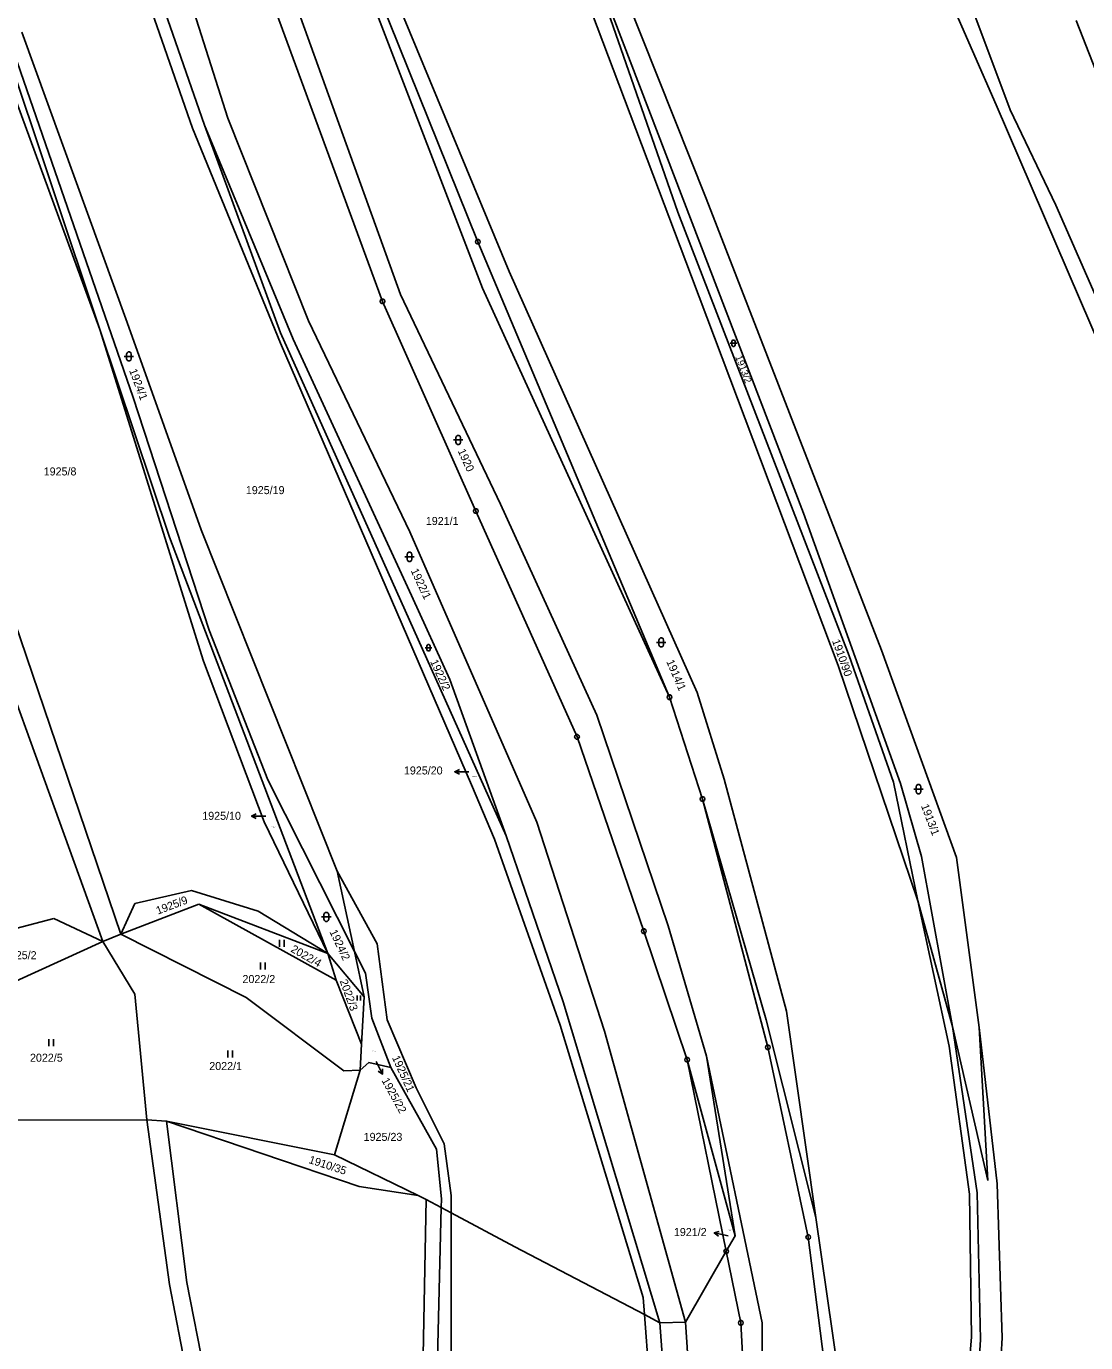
# Model space of a CAD drawing. Extents: x -609861 to -605046, y -1120287 to -1116307.
# Drawn here: x -607596.7 to -607371.7, y -1118197.1 to -1117917.5 of the extents above; entities that cross this region are included whole.
import ezdxf

# ---------------------------------------------------------------- set-up
doc = ezdxf.new("R2010")
doc.units = 0
for name, color, linetype in [('Vrstva 1', 7, 'Continuous'), ('Vrstva 2', 7, 'Continuous'), ('Vrstva 3', 7, 'Continuous'), ('Vrstva 7', 7, 'Continuous'), ('Vrstva 8', 7, 'Continuous')]:
    doc.layers.add(name, color=color, linetype=linetype)

msp = doc.modelspace()

# ---------------------------------------------------------------- linework, layer by layer
at = {"layer": 'Vrstva 1'}
for p, q in [((-607590.81, -1117854.52), (-607561.38, -1117939.13)), ((-607558.85, -1117938.52), (-607581.01, -1117874.33)), ((-607553.85, -1117937.01), (-607567.71, -1117893.63)), ((-607483.31, -1117896.73), (-607455.4, -1117970.63)), ((-607479.51, -1117895.98), (-607431.63, -1118020.94)), ((-607458.33, -1117956.97), (-607479.51, -1117895.98)), ((-607475.7, -1117895.1), (-607452.31, -1117954.11)), ((-607517.22, -1117974.51), (-607541.97, -1117905.81)), ((-607387.69, -1117935.23), (-607398.64, -1117906.03)), ((-607521.01, -1117975.94), (-607545.92, -1117908.14)), ((-607522.67, -1117908.85), (-607500.78, -1117963.29)), ((-607401.45, -1117909.56), (-607390.71, -1117934.2)), ((-607523.28, -1117912.05), (-607499.75, -1117973.16)), ((-607494.13, -1117969.58), (-607518.36, -1117911.08)), ((-607373.67, -1117916.32), (-607360.14, -1117951.08)), ((-607597.64, -1117918.74), (-607575.24, -1117980.43)), ((-607581.02, -1117981.91), (-607601.32, -1117921.32)), ((-607573.98, -1117996.37), (-607599.89, -1117921.4)), ((-607601.62, -1117925.66), (-607581.02, -1117981.91)), ((-607390.71, -1117934.2), (-607367.96, -1117987.04)), ((-607378.03, -1117955.5), (-607387.69, -1117935.23)), ((-607558.85, -1117938.52), (-607539.97, -1117983.95)), ((-607542.65, -1117982.62), (-607558.85, -1117938.52)), ((-607536.74, -1117980.1), (-607553.85, -1117937.01)), ((-607561.38, -1117939.13), (-607542.7, -1117984.83)), ((-607452.31, -1117954.11), (-607415.04, -1118050.03)), ((-607366.66, -1117981.52), (-607378.03, -1117955.5)), ((-607421.9, -1118051.18), (-607458.33, -1117956.97)), ((-607500.78, -1117963.29), (-607460.07, -1118059.99)), ((-607454.22, -1118059), (-607494.13, -1117969.58)), ((-607455.4, -1117970.63), (-607424.28, -1118053.28)), ((-607495.98, -1118018.97), (-607517.22, -1117974.51)), ((-607499.75, -1117973.16), (-607460.07, -1118059.99)), ((-607501.2, -1118020.47), (-607521.01, -1117975.94)), ((-607575.24, -1117980.43), (-607559.49, -1118024.43)), ((-607515.19, -1118024.88), (-607536.74, -1117980.1)), ((-607581.02, -1117981.91), (-607559.01, -1118052.32)), ((-607566.26, -1118026.01), (-607581.02, -1117981.91)), ((-607522.67, -1118027.2), (-607542.65, -1117982.62)), ((-607542.7, -1117984.83), (-607502.13, -1118078.6)), ((-607539.97, -1117983.95), (-607514.85, -1118038.38)), ((-607557.86, -1118045.75), (-607573.98, -1117996.37)), ((-607475.53, -1118063.83), (-607495.98, -1118018.97)), ((-607479.7, -1118068.43), (-607501.2, -1118020.47)), ((-607431.63, -1118020.94), (-607411.02, -1118078.35)), ((-607559.49, -1118024.43), (-607530.62, -1118096.97)), ((-607488.23, -1118086.53), (-607515.19, -1118024.88)), ((-607532.6, -1118114.4), (-607566.26, -1118026.01)), ((-607494.74, -1118089.4), (-607522.67, -1118027.2)), ((-607514.85, -1118038.38), (-607506.7, -1118056.26)), ((-607606.16, -1118040.71), (-607580.43, -1118111.87)), ((-607576.61, -1118110.31), (-607600.35, -1118040.32)), ((-607545.38, -1118077.55), (-607557.86, -1118045.75)), ((-607415.04, -1118050.03), (-607399.14, -1118094)), ((-607559.01, -1118052.32), (-607546.15, -1118086.43)), ((-607424.28, -1118053.28), (-607407.34, -1118103.21)), ((-607412.47, -1118078.05), (-607421.9, -1118051.18)), ((-607506.7, -1118056.26), (-607494.74, -1118089.4)), ((-607460.07, -1118059.99), (-607453.05, -1118081.62)), ((-607448.49, -1118077.38), (-607454.22, -1118059)), ((-607460.35, -1118108.52), (-607475.53, -1118063.83)), ((-607465.5, -1118109.68), (-607479.7, -1118068.43)), ((-607526.95, -1118114.03), (-607545.38, -1118077.55)), ((-607435.24, -1118126.66), (-607448.49, -1118077.38)), ((-607407.34, -1118103.21), (-607412.47, -1118078.05)), ((-607411.02, -1118078.35), (-607406.52, -1118093.84)), ((-607502.13, -1118078.6), (-607497.2, -1118090.12)), ((-607453.05, -1118081.62), (-607439.56, -1118128.5)), ((-607453.05, -1118081.62), (-607439.18, -1118134.34)), ((-607546.15, -1118086.43), (-607532.6, -1118114.4)), ((-607473.84, -1118130.9), (-607488.23, -1118086.53)), ((-607482.63, -1118124.72), (-607494.74, -1118089.4)), ((-607497.2, -1118090.12), (-607483.25, -1118129.65)), ((-607406.52, -1118093.84), (-607399.96, -1118129.95)), ((-607399.14, -1118094), (-607394.27, -1118130.16)), ((-607530.62, -1118096.97), (-607522.16, -1118112.37)), ((-607530.62, -1118096.97), (-607526.95, -1118114.03)), ((-607573.6, -1118103.81), (-607561.58, -1118101.03)), ((-607561.58, -1118101.03), (-607547.42, -1118105.4)), ((-607407.34, -1118103.21), (-607400.67, -1118134.13)), ((-607399.96, -1118129.95), (-607407.34, -1118103.21)), ((-607576.61, -1118110.31), (-607573.6, -1118103.81)), ((-607560, -1118103.98), (-607576.61, -1118110.31)), ((-607560, -1118103.98), (-607530.89, -1118120.1)), ((-607532.6, -1118114.4), (-607560, -1118103.98)), ((-607547.42, -1118105.4), (-607532.6, -1118114.4)), ((-607608.38, -1118111.56), (-607590.78, -1118106.99)), ((-607590.78, -1118106.99), (-607580.43, -1118111.87)), ((-607452.21, -1118136.19), (-607460.35, -1118108.52)), ((-607580.43, -1118111.87), (-607610.67, -1118125.62)), ((-607576.61, -1118110.31), (-607580.43, -1118111.87)), ((-607573.6, -1118123.03), (-607580.43, -1118111.87)), ((-607549.99, -1118123.74), (-607576.61, -1118110.31)), ((-607456.3, -1118136.99), (-607465.5, -1118109.68)), ((-607530.89, -1118120.1), (-607532.6, -1118114.4)), ((-607524.89, -1118123.63), (-607532.6, -1118114.4)), ((-607524.65, -1118118.59), (-607526.95, -1118114.03)), ((-607526.95, -1118114.03), (-607524.89, -1118123.63)), ((-607522.16, -1118112.37), (-607520.05, -1118128.53)), ((-607525.45, -1118133.7), (-607530.89, -1118120.1)), ((-607523.31, -1118128.18), (-607524.65, -1118118.59)), ((-607571.06, -1118149.77), (-607573.6, -1118123.03)), ((-607529.26, -1118139.37), (-607549.99, -1118123.74)), ((-607525.45, -1118133.7), (-607524.89, -1118123.63)), ((-607462.11, -1118192.83), (-607482.63, -1118124.72)), ((-607519.28, -1118138.66), (-607523.31, -1118128.18)), ((-607520.05, -1118128.53), (-607513.9, -1118142.92)), ((-607439.56, -1118128.5), (-607428.99, -1118170.47)), ((-607428.99, -1118170.47), (-607435.24, -1118126.66)), ((-607483.25, -1118129.65), (-607465.65, -1118187.46)), ((-607456.65, -1118192.73), (-607473.84, -1118130.9)), ((-607399.96, -1118129.95), (-607394.73, -1118165.24)), ((-607392.46, -1118162.65), (-607399.96, -1118129.95)), ((-607390.46, -1118163.34), (-607394.27, -1118130.16)), ((-607394.27, -1118130.16), (-607392.46, -1118162.65)), ((-607525.75, -1118139.17), (-607525.45, -1118133.7)), ((-607439.18, -1118134.34), (-607430.59, -1118174.67)), ((-607400.67, -1118134.13), (-607396.37, -1118165.52)), ((-607446.11, -1118174.35), (-607456.3, -1118136.99)), ((-607456.3, -1118136.99), (-607448.01, -1118177.66)), ((-607452.21, -1118136.19), (-607440.36, -1118192.84)), ((-607446.11, -1118174.35), (-607452.21, -1118136.19)), ((-607531.23, -1118157.17), (-607525.75, -1118139.17)), ((-607525.75, -1118139.17), (-607529.26, -1118139.37)), ((-607525.75, -1118139.17), (-607523.89, -1118137.59)), ((-607523.89, -1118137.59), (-607519.28, -1118138.66)), ((-607509.58, -1118155.94), (-607519.28, -1118138.66)), ((-607513.9, -1118142.92), (-607507.95, -1118154.82)), ((-607571.06, -1118149.77), (-607609.46, -1118149.83)), ((-607566.86, -1118150.06), (-607571.06, -1118149.77)), ((-607571.06, -1118149.77), (-607566.26, -1118184.71)), ((-607526, -1118163.88), (-607566.86, -1118150.06)), ((-607562.56, -1118184.3), (-607566.86, -1118150.06)), ((-607566.86, -1118150.06), (-607531.23, -1118157.17)), ((-607508.51, -1118166.49), (-607509.58, -1118155.94)), ((-607507.95, -1118154.82), (-607506.42, -1118165.84)), ((-607531.23, -1118157.17), (-607513.42, -1118165.8)), ((-607513.42, -1118165.8), (-607526, -1118163.88)), ((-607389.44, -1118196.07), (-607390.46, -1118163.34)), ((-607513.42, -1118165.8), (-607511.74, -1118166.69)), ((-607511.74, -1118166.69), (-607512.5, -1118205.29)), ((-607511.74, -1118166.69), (-607508.56, -1118168.38)), ((-607508.51, -1118166.49), (-607508.56, -1118168.38)), ((-607506.42, -1118165.84), (-607506.42, -1118169.51)), ((-607396.37, -1118165.52), (-607395.95, -1118195.92)), ((-607394.73, -1118165.24), (-607394.05, -1118196.38)), ((-607508.56, -1118168.38), (-607509.44, -1118204.99)), ((-607508.56, -1118168.38), (-607506.42, -1118169.51)), ((-607506.42, -1118169.51), (-607506.42, -1118204.74)), ((-607506.42, -1118169.51), (-607492.9, -1118176.69)), ((-607428.99, -1118170.47), (-607422.42, -1118216.11)), ((-607448.01, -1118177.66), (-607446.11, -1118174.35)), ((-607430.59, -1118174.67), (-607425.44, -1118215.19)), ((-607492.9, -1118176.69), (-607465.38, -1118191.11)), ((-607456.65, -1118192.73), (-607448.01, -1118177.66)), ((-607448.01, -1118177.66), (-607444.91, -1118192.86)), ((-607566.26, -1118184.71), (-607557.04, -1118232.16)), ((-607553.24, -1118231.8), (-607562.56, -1118184.3)), ((-607465.65, -1118187.46), (-607465.38, -1118191.11)), ((-607465.38, -1118191.11), (-607463.93, -1118210.91)), ((-607465.38, -1118191.11), (-607462.11, -1118192.83)), ((-607462.11, -1118192.83), (-607456.65, -1118192.73)), ((-607462.11, -1118192.83), (-607460.65, -1118212.77)), ((-607456.65, -1118192.73), (-607455.61, -1118208.04)), ((-607444.91, -1118192.86), (-607443.4, -1118222.27)), ((-607440.36, -1118192.84), (-607440.57, -1118229.4)), ((-607395.95, -1118195.92), (-607398.95, -1118233.66)), ((-607394.05, -1118196.38), (-607396.61, -1118245.39)), ((-607392.17, -1118245.86), (-607389.44, -1118196.07))]:
    msp.add_line(p, q, dxfattribs=at)
at = {"layer": 'Vrstva 3'}
for p, q in [((-607542.87, -1118111.49), (-607542.87, -1118112.99)), ((-607541.87, -1118112.99), (-607541.87, -1118111.49)), ((-607546.95, -1118116.33), (-607546.95, -1118117.83)), ((-607545.95, -1118117.83), (-607545.95, -1118116.33)), ((-607526.37, -1118123.34), (-607526.37, -1118124.39)), ((-607525.67, -1118124.39), (-607525.67, -1118123.34)), ((-607591.86, -1118132.61), (-607591.86, -1118134.11)), ((-607590.86, -1118134.11), (-607590.86, -1118132.61)), ((-607553.84, -1118135.02), (-607553.84, -1118136.52)), ((-607552.84, -1118136.52), (-607552.84, -1118135.02))]:
    msp.add_line(p, q, dxfattribs=at)
for points in [[(-607447.2, -1117984.82), (-607446.311, -1117984.82), (-607445.8, -1117984.82)], [(-607575.87, -1117987.63), (-607574.6, -1117987.63), (-607573.87, -1117987.63)], [(-607505.93, -1118005.37), (-607504.66, -1118005.37), (-607503.93, -1118005.37)], [(-607516.28, -1118030.19), (-607515.01, -1118030.19), (-607514.28, -1118030.19)], [(-607511.94, -1118049.5), (-607511.051, -1118049.5), (-607510.54, -1118049.5)], [(-607462.82, -1118048.36), (-607461.55, -1118048.36), (-607460.82, -1118048.36)], [(-607408.18, -1118079.51), (-607406.91, -1118079.51), (-607406.18, -1118079.51)], [(-607533.95, -1118106.65), (-607532.68, -1118106.65), (-607531.95, -1118106.65)]]:
    msp.add_lwpolyline(points, dxfattribs=at)
for points in [[(-607446.85, -1117984.47), (-607446.78, -1117984.267), (-607446.605, -1117984.141), (-607446.388, -1117984.141), (-607446.213, -1117984.267), (-607446.143, -1117984.47), (-607446.143, -1117985.17), (-607446.213, -1117985.373), (-607446.388, -1117985.499), (-607446.605, -1117985.499), (-607446.78, -1117985.373), (-607446.85, -1117985.17)], [(-607575.37, -1117987.13), (-607575.27, -1117986.84), (-607575.02, -1117986.66), (-607574.71, -1117986.66), (-607574.46, -1117986.84), (-607574.36, -1117987.13), (-607574.36, -1117988.13), (-607574.46, -1117988.42), (-607574.71, -1117988.6), (-607575.02, -1117988.6), (-607575.27, -1117988.42), (-607575.37, -1117988.13)], [(-607505.43, -1118004.87), (-607505.33, -1118004.58), (-607505.08, -1118004.4), (-607504.77, -1118004.4), (-607504.52, -1118004.58), (-607504.42, -1118004.87), (-607504.42, -1118005.87), (-607504.52, -1118006.16), (-607504.77, -1118006.34), (-607505.08, -1118006.34), (-607505.33, -1118006.16), (-607505.43, -1118005.87)], [(-607515.78, -1118029.69), (-607515.68, -1118029.4), (-607515.43, -1118029.22), (-607515.12, -1118029.22), (-607514.87, -1118029.4), (-607514.77, -1118029.69), (-607514.77, -1118030.69), (-607514.87, -1118030.98), (-607515.12, -1118031.16), (-607515.43, -1118031.16), (-607515.68, -1118030.98), (-607515.78, -1118030.69)], [(-607462.32, -1118047.86), (-607462.22, -1118047.57), (-607461.97, -1118047.39), (-607461.66, -1118047.39), (-607461.41, -1118047.57), (-607461.31, -1118047.86), (-607461.31, -1118048.86), (-607461.41, -1118049.15), (-607461.66, -1118049.33), (-607461.97, -1118049.33), (-607462.22, -1118049.15), (-607462.32, -1118048.86)], [(-607511.59, -1118049.15), (-607511.52, -1118048.947), (-607511.345, -1118048.821), (-607511.128, -1118048.821), (-607510.953, -1118048.947), (-607510.883, -1118049.15), (-607510.883, -1118049.85), (-607510.953, -1118050.053), (-607511.128, -1118050.179), (-607511.345, -1118050.179), (-607511.52, -1118050.053), (-607511.59, -1118049.85)], [(-607407.68, -1118079.01), (-607407.58, -1118078.72), (-607407.33, -1118078.54), (-607407.02, -1118078.54), (-607406.77, -1118078.72), (-607406.67, -1118079.01), (-607406.67, -1118080.01), (-607406.77, -1118080.3), (-607407.02, -1118080.48), (-607407.33, -1118080.48), (-607407.58, -1118080.3), (-607407.68, -1118080.01)], [(-607533.45, -1118106.15), (-607533.35, -1118105.86), (-607533.1, -1118105.68), (-607532.79, -1118105.68), (-607532.54, -1118105.86), (-607532.44, -1118106.15), (-607532.44, -1118107.15), (-607532.54, -1118107.44), (-607532.79, -1118107.62), (-607533.1, -1118107.62), (-607533.35, -1118107.44), (-607533.45, -1118107.15)]]:
    msp.add_lwpolyline(points, close=True, dxfattribs=at)
at = {"layer": 'Vrstva 7'}
for p, q in [((-607505.67, -1118075.831), (-607502.67, -1118075.83)), ((-607548.82, -1118085.241), (-607545.82, -1118085.24)), ((-607521.008, -1118140.043), (-607522.37, -1118137.37)), ((-607450.563, -1118173.766), (-607447.62, -1118174.35))]:
    msp.add_line(p, q, dxfattribs=at)
for points in [[(-607504.67, -1118076.33), (-607505.67, -1118075.831), (-607504.67, -1118075.33)], [(-607547.82, -1118085.74), (-607548.82, -1118085.241), (-607547.82, -1118084.74)], [(-607521.016, -1118138.925), (-607521.008, -1118140.043), (-607521.907, -1118139.379)], [(-607449.679, -1118174.451), (-607450.563, -1118173.766), (-607449.485, -1118173.47)]]:
    msp.add_lwpolyline(points, dxfattribs=at)
at = {"layer": 'Vrstva 8'}
for p, q in [((-607500.9, -1117963.29), (-607500.66, -1117963.29)), ((-607521.13, -1117975.94), (-607520.89, -1117975.94)), ((-607501.32, -1118020.47), (-607501.08, -1118020.47)), ((-607460.19, -1118059.99), (-607459.95, -1118059.99)), ((-607479.82, -1118068.43), (-607479.58, -1118068.43)), ((-607453.17, -1118081.62), (-607452.93, -1118081.62)), ((-607465.62, -1118109.68), (-607465.38, -1118109.68)), ((-607439.3, -1118134.34), (-607439.06, -1118134.34)), ((-607456.42, -1118136.99), (-607456.18, -1118136.99)), ((-607430.71, -1118174.67), (-607430.47, -1118174.67)), ((-607448.13, -1118177.66), (-607447.89, -1118177.66)), ((-607445.03, -1118192.86), (-607444.79, -1118192.86))]:
    msp.add_line(p, q, dxfattribs=at)
for points in [[(-607500.63, -1117962.81), (-607500.38, -1117962.99), (-607500.28, -1117963.28), (-607500.38, -1117963.57), (-607500.63, -1117963.75), (-607500.94, -1117963.75), (-607501.19, -1117963.57), (-607501.29, -1117963.28), (-607501.19, -1117962.99), (-607500.94, -1117962.81)], [(-607520.86, -1117975.46), (-607520.61, -1117975.64), (-607520.51, -1117975.93), (-607520.61, -1117976.22), (-607520.86, -1117976.4), (-607521.17, -1117976.4), (-607521.42, -1117976.22), (-607521.52, -1117975.93), (-607521.42, -1117975.64), (-607521.17, -1117975.46)], [(-607501.05, -1118019.99), (-607500.8, -1118020.17), (-607500.7, -1118020.46), (-607500.8, -1118020.75), (-607501.05, -1118020.93), (-607501.36, -1118020.93), (-607501.61, -1118020.75), (-607501.71, -1118020.46), (-607501.61, -1118020.17), (-607501.36, -1118019.99)], [(-607459.92, -1118059.51), (-607459.67, -1118059.69), (-607459.57, -1118059.98), (-607459.67, -1118060.27), (-607459.92, -1118060.45), (-607460.23, -1118060.45), (-607460.48, -1118060.27), (-607460.58, -1118059.98), (-607460.48, -1118059.69), (-607460.23, -1118059.51)], [(-607479.55, -1118067.95), (-607479.3, -1118068.13), (-607479.2, -1118068.42), (-607479.3, -1118068.71), (-607479.55, -1118068.89), (-607479.86, -1118068.89), (-607480.11, -1118068.71), (-607480.21, -1118068.42), (-607480.11, -1118068.13), (-607479.86, -1118067.95)], [(-607452.9, -1118081.14), (-607452.65, -1118081.32), (-607452.55, -1118081.61), (-607452.65, -1118081.9), (-607452.9, -1118082.08), (-607453.21, -1118082.08), (-607453.46, -1118081.9), (-607453.56, -1118081.61), (-607453.46, -1118081.32), (-607453.21, -1118081.14)], [(-607465.35, -1118109.2), (-607465.1, -1118109.38), (-607465, -1118109.67), (-607465.1, -1118109.96), (-607465.35, -1118110.14), (-607465.66, -1118110.14), (-607465.91, -1118109.96), (-607466.01, -1118109.67), (-607465.91, -1118109.38), (-607465.66, -1118109.2)], [(-607439.03, -1118133.86), (-607438.78, -1118134.04), (-607438.68, -1118134.33), (-607438.78, -1118134.62), (-607439.03, -1118134.8), (-607439.34, -1118134.8), (-607439.59, -1118134.62), (-607439.69, -1118134.33), (-607439.59, -1118134.04), (-607439.34, -1118133.86)], [(-607456.15, -1118136.51), (-607455.9, -1118136.69), (-607455.8, -1118136.98), (-607455.9, -1118137.27), (-607456.15, -1118137.45), (-607456.46, -1118137.45), (-607456.71, -1118137.27), (-607456.81, -1118136.98), (-607456.71, -1118136.69), (-607456.46, -1118136.51)], [(-607430.44, -1118174.19), (-607430.19, -1118174.37), (-607430.09, -1118174.66), (-607430.19, -1118174.95), (-607430.44, -1118175.13), (-607430.75, -1118175.13), (-607431, -1118174.95), (-607431.1, -1118174.66), (-607431, -1118174.37), (-607430.75, -1118174.19)], [(-607447.86, -1118177.18), (-607447.61, -1118177.36), (-607447.51, -1118177.65), (-607447.61, -1118177.94), (-607447.86, -1118178.12), (-607448.17, -1118178.12), (-607448.42, -1118177.94), (-607448.52, -1118177.65), (-607448.42, -1118177.36), (-607448.17, -1118177.18)], [(-607444.76, -1118192.38), (-607444.51, -1118192.56), (-607444.41, -1118192.85), (-607444.51, -1118193.14), (-607444.76, -1118193.32), (-607445.07, -1118193.32), (-607445.32, -1118193.14), (-607445.42, -1118192.85), (-607445.32, -1118192.56), (-607445.07, -1118192.38)]]:
    msp.add_lwpolyline(points, close=True, dxfattribs=at)

# ---------------------------------------------------------------- texts
at = {"layer": 'Vrstva 2'}
for s, height, rotation, p in [('1913/2', 1.5, 290.71879, (-607446.127, -1117987.734)), ('1924/1', 1.7, 290.71879, (-607574.851, -1117990.607)), ('1920', 1.7, 294.32842, (-607505.078, -1118007.688)), ('1922/1', 1.7, 295.18786, (-607515.073, -1118033.115)), ('1910/90', 1.7, 289.80205, (-607425.577, -1118048.019)), ('1922/2', 1.7, 294.32842, (-607510.928, -1118052.438)), ('1914/1', 1.7, 293.41169, (-607460.784, -1118052.43)), ('1913/1', 1.7, 290.71879, (-607406.691, -1118083.047)), ('1925/9', 1.7, 20.68378, (-607568.723, -1118106.181)), ('1924/2', 1.7, 295.18786, (-607532.313, -1118109.805)), ('2022/4', 1.7, 330.31017, (-607540.634, -1118113.958)), ('2022/3', 1.7, 289.80205, (-607530.13, -1118120.243)), ('1925/21', 1.7, 294.32842, (-607519.038, -1118136.528)), ('1910/35', 1.7, 341.99851, (-607536.807, -1118158.901))]:
    msp.add_text(s, height=height, rotation=rotation, dxfattribs=at).set_placement(p)
for s, height, p in [('1925/8', 1.7, (-607592.967, -1118012.9)), ('1925/19', 1.7, (-607550.037, -1118016.87)), ('1921/1', 1.7, (-607511.817, -1118023.42)), ('1925/20', 0.2, (-607501.984, -1118076.91)), ('1925/10', 0.2, (-607544.754, -1118087.71)), ('1925/2', 1.7, (-607601.427, -1118115.63)), ('2022/2', 1.7, (-607550.753, -1118120.7)), ('2022/5', 1.7, (-607595.873, -1118137.4)), ('1925/22', 0.2, (-607523.344, -1118135.23)), ('2022/1', 1.7, (-607557.803, -1118139.17)), ('1925/23', 1.7, (-607525.017, -1118154.21)), ('1921/2', 0.2, (-607447.574, -1118173.27))]:
    msp.add_text(s, height=height, dxfattribs=at).set_placement(p)
at = {"layer": 'Vrstva 7'}
for s, p in [('1925/20', (-607516.467, -1118076.4)), ('1925/10', (-607559.294, -1118086.03)), ('1921/2', (-607459.135, -1118174.42))]:
    msp.add_text(s, height=1.7, dxfattribs=at).set_placement(p)
msp.add_text('1925/22', height=1.7, rotation=298.79749, dxfattribs=at).set_placement((-607521.259, -1118141.373))

doc.saveas('drawing.dxf')
